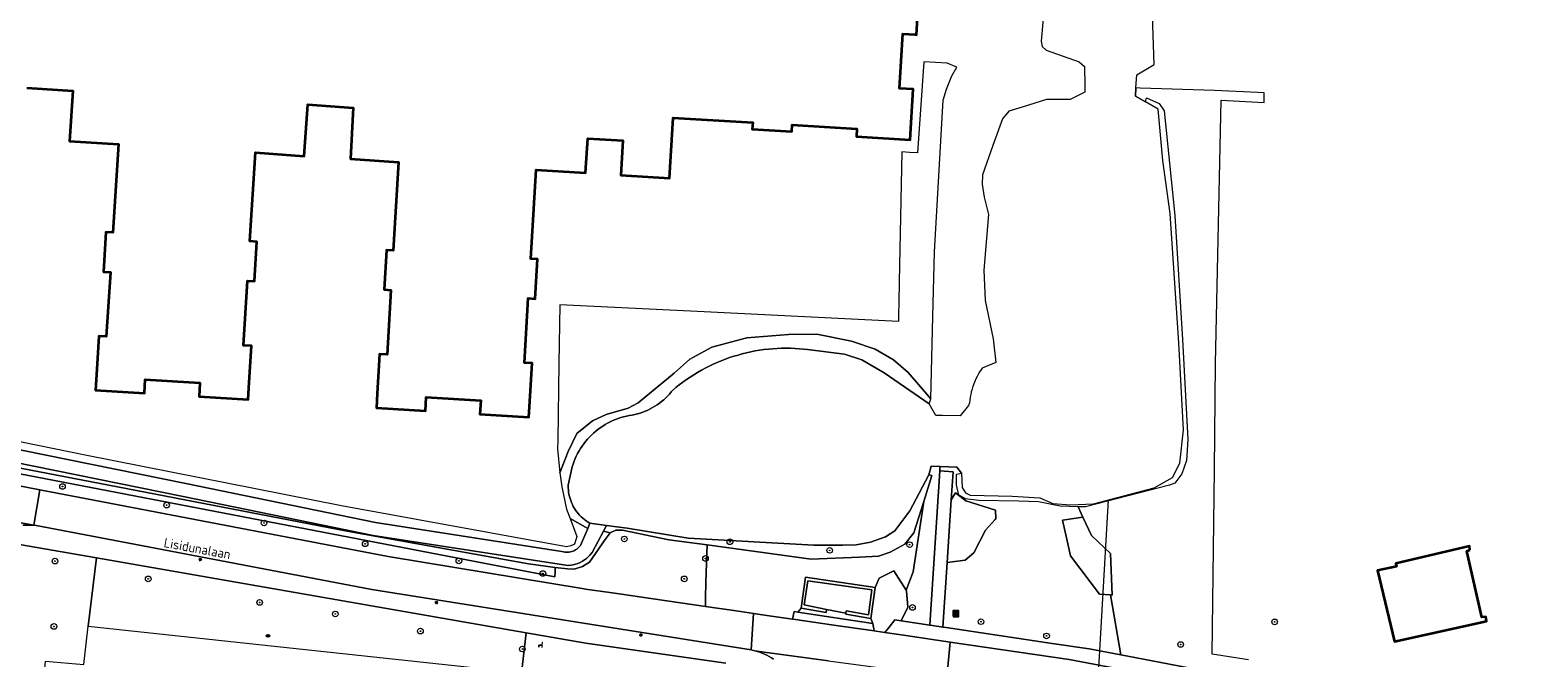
# Model space of a CAD drawing. Header units: metres. Extents: x 152610 to 160096, y 456114 to 462495.
# Tile 433 of 656: x 157257 to 157472, y 460708 to 460797. Entities that reach past the tile are written whole.
import ezdxf
from ezdxf.enums import TextEntityAlignment as Align

# ---------------------------------------------------------------- set-up
doc = ezdxf.new("R2010")
doc.units = ezdxf.units.M
doc.header["$LTSCALE"] = 0.5
doc.layers.get('0').update_dxf_attribs({"linetype": 'CONTINUOUS'})
for name, color, linetype, lineweight in [('B-PV-GR-BEPLANTING_CULTUUR_BOSPLANTSOEN-GV', 251, 'CONTINUOUS', 18), ('B-PV-GR-BEPLANTING_CULTUUR_HEESTERS-GV', 251, 'CONTINUOUS', 18), ('B-PV-GR-BOOM-S', 251, 'CONTINUOUS', 25), ('B-PV-IE-MEUBILAIR-S', 251, 'CONTINUOUS', 25), ('B-PV-IE-MEUBILAIR_WEGMEUBILAIR-S', 251, 'CONTINUOUS', 25), ('B-PV-IE-MEUBILAIR_WEGMEUBILAIR_AFVALBAK-S', 251, 'CONTINUOUS', 25), ('B-PV-IE-TERREINAFSCHEIDING_KUNSTMATIG_MUUR-GV', 251, 'CONTINUOUS', 18), ('B-PV-KW-KUNSTWERK_DUIKER-G', 251, 'CONTINUOUS', 18), ('B-PV-OG-BEBOUWING-GV', 6, 'CONTINUOUS', 35), ('B-PV-OG-TERREIN_BEGROEID-GV', 251, 'CONTINUOUS', 18), ('B-PV-OG-TERREIN_OEVER-GV', 251, 'CONTINUOUS', 18), ('B-PV-OG-TOPOGRAFIE-T18', 1, 'CONTINUOUS', 18), ('B-PV-OG-WATER_MEER-GV', 251, 'CONTINUOUS', 18), ('B-PV-OG-WATER_SLOOT-GV', 251, 'CONTINUOUS', 18), ('B-PV-VH-GESLOTENVERHARDING_ASFALT-GV', 251, 'CONTINUOUS', 18), ('B-PV-VH-GESLOTENVERHARDING_BETON-GV', 251, 'CONTINUOUS', 18), ('B-PV-VH-OPENVERHARDING_BETONSTRAATSTEEN-GV', 251, 'CONTINUOUS', 18), ('B-PV-VH-OPENVERHARDING_STRAATBAKSTEEN-GV', 251, 'CONTINUOUS', 18), ('B-PV-VH-OPENVERHARDING_TEGEL-GV', 251, 'CONTINUOUS', 18)]:
    doc.layers.add(name, color=color, linetype=linetype, lineweight=lineweight)
doc.styles.add('NLCS-ISO', font='NLCS-ISO.ttf')
doc.styles.add('NLCS-ISO-M750-T18', font='NLCS-ISO.ttf', dxfattribs={"height": 1.35})

# ---------------------------------------------------------------- blocks, each defined once
blk = doc.blocks.new('SIE-WEG_AFVALBAK-SO')
h = blk.add_hatch(color=256)
h.dxf.hatch_style = 1
h.paths.add_polyline_path([(-1.5, -1.5), (1.5, -1.5), (1.5, 1.5), (-1.5, 1.5)])
for points in [[(-2, -2), (2, -2), (2, 2), (-2, 2)], [(-1.5, -1.5), (1.5, -1.5), (1.5, 1.5), (-1.5, 1.5)]]:
    blk.add_lwpolyline(points, close=True)
blk = doc.blocks.new('SIE-MEUBILAIR_PAAL_LICHTMAST-SO')
for points in [[(-0.6, 0), (-1, 0)], [(-0.7, 0.7), (-0.4, 0.4)], [(0, 1), (0, 0.6)], [(0.4, 0.4), (0.7, 0.7)], [(1, 0), (0.6, 0)], [(-0.7, -0.7), (-0.4, -0.4)], [(0, -0.6), (0, -1)], [(0.4, -0.4), (0.7, -0.7)]]:
    blk.add_lwpolyline(points)
blk.add_circle((0, 0), 0.5)
blk = doc.blocks.new('SIE-MEUBILAIR_PUT_RIOOLPUT-SO')
blk.add_ellipse((0, 0), major_axis=(1.25, 0), ratio=0.54)
at = {"style": 'NLCS-ISO'}
blk.add_text('ri', height=0.75, dxfattribs=at).set_placement((0, 0.1), align=Align.MIDDLE_CENTER)
blk = doc.blocks.new('SIE-WEG_ZITBANK-SO')
at = {"color": 0, "linetype": 'ByBlock', "lineweight": 18}
blk.add_lwpolyline([(-0.9, -1.6), (-0.9, -0.2), (1.1, -0.2), (1.1, -1.6), (1.3, -1.6), (1.3, -0.2), (1.5, 1.8), (1.3, 1.8), (1.1, 0), (-1.1, 0), (-1.1, -1.6)], close=True, dxfattribs=at)
blk = doc.blocks.new('SGR-BOOM_GBKN-SO')
at = {"linetype": 'ByBlock', "lineweight": 18}
h = blk.add_hatch(color=0, dxfattribs=at)
h.dxf.hatch_style = 1
edge = h.paths.add_edge_path()
edge.add_arc((0, 0), 0.25, 0, 360)
at = {"color": 0, "linetype": 'ByBlock', "lineweight": 18}
for radius in [2, 0.25]:
    blk.add_circle((0, 0), radius, dxfattribs=at)
at = {"color": 0, "linetype": 'ByBlock', "lineweight": 18, "style": 'NLCS-ISO'}
blk.add_attdef('SOORT', (2.5, 0), '', height=1.5, dxfattribs=at)

msp = doc.modelspace()

# ---------------------------------------------------------------- linework, layer by layer
at = {"layer": 'B-PV-GR-BEPLANTING_CULTUUR_BOSPLANTSOEN-GV', "flags": 128}
for points in [[(157388.878, 460792.175), (157387.493, 460792.766), (157384.157, 460792.969), (157383.242, 460779.982), (157382.113, 460780.061), (157381.052, 460780.136), (157380.655, 460761.633), (157380.594, 460758.761), (157380.555, 460756.958), (157380.535, 460756.024), (157352.911, 460757.366), (157332.364, 460758.364), (157332.232, 460750), (157332.057, 460739.115), (157332.038, 460737.891), (157332.38, 460734.455), (157333.519, 460737.491), (157334.782, 460740.043), (157337.017, 460741.871), (157338.953, 460742.788), (157342.102, 460743.65), (157343.493, 460744.444), (157348.628, 460748.649), (157350.863, 460750.659), (157354.008, 460752.369), (157358.974, 460753.663), (157364.913, 460754.173), (157368.914, 460754.19), (157373.889, 460753.181), (157377.228, 460752.043), (157379.841, 460750.538), (157381.91, 460748.728), (157385.14, 460745.009), (157385.452, 460756.718), (157385.697, 460765.912), (157386.926, 460787.517), (157387.394, 460789.076), (157388.151, 460790.941)], [(157381.662, 460717.752), (157382.661, 460720.358), (157384.14, 460730.385), (157382.734, 460725.937), (157381.467, 460724.295), (157379.35, 460723.195), (157377.716, 460722.582), (157374.988, 460722.449), (157368.139, 460722.178), (157353.332, 460724.198), (157353.234, 460721.598), (157353.131, 460718.863), (157353.108, 460716.708), (157353.094, 460715.447), (157357.47, 460714.813), (157359.919, 460714.458), (157362.127, 460714.138), (157365.489, 460713.651), (157365.714, 460714.727), (157366.239, 460714.647), (157366.688, 460715.227), (157367.309, 460719.61), (157377.249, 460718.157), (157377.805, 460719.457), (157379.915, 460720.506)]]:
    msp.add_lwpolyline(points, close=True, dxfattribs=at)
msp.add_lwpolyline([(157430.345, 460707.87), (157425.218, 460708.674), (157425.512, 460734.891), (157425.681, 460750), (157426.471, 460787.508), (157431.686, 460787.205), (157432.601, 460787.151), (157432.59, 460788.562), (157431.712, 460788.6), (157425.538, 460788.866), (157414.954, 460789.221), (157414.39, 460789.239), (157414.356, 460789.24), (157414.28, 460788.08), (157415.702, 460787.248), (157415.849, 460787.845), (157417.639, 460787.01), (157418.37, 460785.983), (157419.888, 460771.076), (157420.993, 460753.439), (157421.719, 460739.196), (157421.55, 460736.224), (157420.891, 460734.342), (157419.866, 460733.004), (157419.14, 460732.698), (157407.149, 460729.617), (157406.117, 460729.648), (157406.802, 460728.157), (157408.005, 460725.539), (157410.749, 460722.995), (157410.987, 460717.064), (157410.717, 460717.084), (157412.201, 460708.544), (157430.509, 460705.033)], dxfattribs=at)
at = {"layer": 'B-PV-GR-BEPLANTING_CULTUUR_HEESTERS-GV', "flags": 128}
for points in [[(157388.063, 460730.632), (157387.484, 460721.705), (157390.034, 460722.054), (157391.3, 460723.088), (157392.921, 460726.314), (157394.308, 460727.838), (157394.409, 460727.949), (157394.352, 460729.161), (157390.126, 460730.485), (157388.691, 460731.64)], [(157410.749, 460722.995), (157408.005, 460725.539), (157406.802, 460728.157), (157403.909, 460727.734), (157404.478, 460725.191), (157405.045, 460722.653), (157409.149, 460717.202), (157410.717, 460717.084), (157410.987, 460717.064)], [(157327.564, 460711.711), (157266.437, 460722.364), (157265.214, 460712.666), (157323.086, 460706.437), (157321.489, 460691.81), (157343.496, 460689.586), (157343.493, 460692.668), (157341.372, 460694.945), (157326.616, 460697.091), (157326.079, 460697.792), (157326.06, 460698.55)], [(157381.698, 460717.694), (157381.662, 460717.752), (157379.915, 460720.506), (157377.805, 460719.457), (157377.249, 460718.157), (157376.635, 460713.74), (157376.91, 460713.022), (157377.075, 460711.973), (157377.36, 460711.932), (157378.6, 460711.752), (157379.225, 460712.52), (157380.04, 460713.523), (157380.948, 460713.387), (157381.877, 460715.368)]]:
    msp.add_lwpolyline(points, close=True, dxfattribs=at)
at = {"layer": 'B-PV-IE-TERREINAFSCHEIDING_KUNSTMATIG_MUUR-GV', "flags": 128}
msp.add_lwpolyline([(157367.309, 460719.61), (157366.688, 460715.227), (157370.269, 460714.601), (157370.329, 460715.011), (157367.136, 460715.662), (157367.661, 460719.1), (157376.776, 460717.812), (157376.297, 460714.26), (157373.107, 460714.805), (157373.077, 460714.515), (157373.061, 460714.357), (157376.635, 460713.74), (157377.249, 460718.157)], close=True, dxfattribs=at)
at = {"layer": 'B-PV-KW-KUNSTWERK_DUIKER-G', "flags": 128}
msp.add_lwpolyline([(157410.394, 460730.609), (157407.914, 460687.672)], dxfattribs=at)
at = {"layer": 'B-PV-OG-BEBOUWING-GV', "flags": 128}
msp.add_lwpolyline([(157256.506, 460789.244), (157263.036, 460788.806), (157262.586, 460781.65), (157269.532, 460781.213), (157268.744, 460768.667), (157267.746, 460768.73), (157267.392, 460763.092), (157268.39, 460763.029), (157267.813, 460753.847), (157266.746, 460753.914), (157266.449, 460749.199), (157266.264, 460746.249), (157273.24, 460745.811), (157273.363, 460747.757), (157281.127, 460747.269), (157281.005, 460745.323), (157287.981, 460744.885), (157288.134, 460747.32), (157288.462, 460752.53), (157287.335, 460752.601), (157287.899, 460761.784), (157288.901, 460761.721), (157289.256, 460767.349), (157288.245, 460767.413), (157289.021, 460780.041), (157295.958, 460779.544), (157296.469, 460786.9), (157302.924, 460786.413), (157302.55, 460779.144), (157309.414, 460778.669), (157308.654, 460766.092), (157307.674, 460766.152), (157307.332, 460760.542), (157308.315, 460760.482), (157307.76, 460751.299), (157306.711, 460751.363), (157306.371, 460745.74), (157306.249, 460743.716), (157313.216, 460743.295), (157313.334, 460745.242), (157321.1, 460744.772), (157320.982, 460742.826), (157327.95, 460742.404), (157328.038, 460743.863), (157328.412, 460750.05), (157327.308, 460750.117), (157327.866, 460759.3), (157328.853, 460759.24), (157329.194, 460764.85), (157328.207, 460764.91), (157328.975, 460777.562), (157336.032, 460777.134), (157336.331, 460782.054), (157341.33, 460781.75), (157341.031, 460776.84), (157347.96, 460776.419), (157348.481, 460785.006), (157359.808, 460784.318), (157359.751, 460783.371), (157365.357, 460783.031), (157365.414, 460783.978), (157374.643, 460783.417), (157374.577, 460782.339), (157382.223, 460781.875), (157382.659, 460789.052), (157380.713, 460789.17), (157381.184, 460796.936), (157382.911, 460796.831), (157383.131, 460796.817), (157383.567, 460803.994)], dxfattribs=at)
msp.add_lwpolyline([(157461.887, 460723.527), (157461.818, 460724.051), (157451.317, 460721.542), (157451.435, 460721.156), (157448.728, 460720.58), (157451.166, 460710.448), (157464.238, 460713.343), (157464.154, 460713.98), (157463.592, 460713.909), (157461.452, 460723.333)], close=True, dxfattribs=at)
at = {"layer": 'B-PV-OG-TERREIN_BEGROEID-GV', "flags": 128}
for points in [[(157331.709, 460721.015), (157327.894, 460721.5), (157302.108, 460726.181), (157269.391, 460732.488), (157245.927, 460736.992), (157214.496, 460743.084), (157194.101, 460746.227), (157193.099, 460746.314), (157331.641, 460719.671), (157331.677, 460720.379)], [(157380.948, 460713.387), (157385.01, 460712.779), (157386.432, 460734.73), (157386.456, 460735.196), (157386.463, 460735.345), (157385.218, 460735.394), (157384.854, 460734.181), (157385.306, 460734.071), (157384.14, 460730.385), (157382.661, 460720.358), (157381.662, 460717.752), (157381.698, 460717.694), (157381.877, 460715.368)], [(157387.335, 460712.461), (157402.441, 460710.183), (157407.706, 460709.406), (157412.201, 460708.544), (157410.717, 460717.084), (157409.149, 460717.202), (157405.045, 460722.653), (157404.478, 460725.191), (157403.909, 460727.734), (157406.802, 460728.157), (157406.117, 460729.648), (157403.572, 460729.723), (157400.478, 460730.316), (157397.628, 460730.425), (157391.99, 460730.523), (157390.049, 460730.757), (157389.137, 460731.299), (157388.828, 460732.753), (157388.821, 460734.268), (157389.541, 460734.411), (157388.852, 460735.251), (157386.463, 460735.345), (157386.456, 460735.196), (157386.432, 460734.73), (157388.321, 460734.62), (157388.063, 460730.632), (157388.691, 460731.64), (157390.126, 460730.485), (157394.352, 460729.161), (157394.409, 460727.949), (157394.308, 460727.838), (157392.921, 460726.314), (157391.3, 460723.088), (157390.034, 460722.054), (157387.484, 460721.705), (157386.889, 460712.521)], [(157266.437, 460722.364), (157253.005, 460724.705), (157240.799, 460678.159), (157245.344, 460677.385), (157246.447, 460687.674), (157246.787, 460691.721), (157255.938, 460690.941), (157257.102, 460691.275), (157257.784, 460692.869), (157259.14, 460707.64), (157264.632, 460707.206), (157265.214, 460712.666)]]:
    msp.add_lwpolyline(points, close=True, dxfattribs=at)
for points in [[(157239.56, 460735.677), (157258.359, 460732.066), (157307.928, 460722.542), (157335.799, 460717.952), (157335.995, 460717.924), (157339.487, 460717.418), (157341.141, 460717.178), (157343.7, 460716.807), (157353.094, 460715.447), (157353.108, 460716.708), (157353.131, 460718.863), (157353.234, 460721.598), (157353.332, 460724.198), (157347.879, 460724.942), (157341.298, 460726.302), (157340.35, 460726.298), (157339.51, 460725.909), (157338.812, 460724.994), (157336.58, 460721.756), (157335.6, 460721.156), (157334.409, 460720.765), (157333.427, 460720.796), (157331.709, 460721.015), (157331.677, 460720.379), (157331.641, 460719.671), (157193.099, 460746.314)], [(157355.99, 460707.373), (157336.052, 460710.232), (157327.564, 460711.711), (157326.06, 460698.55)]]:
    msp.add_lwpolyline(points, dxfattribs=at)
at = {"layer": 'B-PV-OG-TERREIN_OEVER-GV', "flags": 128}
for points in [[(157373.889, 460753.181), (157368.914, 460754.19), (157364.913, 460754.173), (157358.974, 460753.663), (157354.008, 460752.369), (157350.863, 460750.659), (157348.628, 460748.649), (157343.493, 460744.444), (157342.102, 460743.65), (157338.953, 460742.788), (157337.017, 460741.871), (157334.782, 460740.043), (157333.519, 460737.491), (157332.38, 460734.455), (157332.634, 460732.494), (157333.298, 460729.312), (157333.804, 460727.988), (157336.32, 460726.539), (157336.638, 460727.289), (157336.372, 460727.446), (157336.114, 460727.616), (157335.865, 460727.8), (157335.626, 460727.996), (157335.397, 460728.204), (157335.179, 460728.424), (157334.974, 460728.654), (157334.78, 460728.895), (157334.599, 460729.146), (157334.431, 460729.406), (157334.277, 460729.674), (157334.137, 460729.95), (157334.012, 460730.232), (157333.901, 460730.521), (157333.805, 460730.815), (157333.725, 460731.113), (157333.66, 460731.416), (157333.611, 460731.721), (157333.578, 460732.028), (157333.56, 460732.337), (157333.559, 460732.646), (157333.561, 460732.701), (157334.106, 460735.326), (157334.232, 460735.717), (157334.374, 460736.102), (157334.53, 460736.481), (157334.701, 460736.854), (157334.887, 460737.22), (157335.087, 460737.578), (157335.3, 460737.928), (157335.527, 460738.27), (157335.767, 460738.603), (157336.021, 460738.926), (157336.286, 460739.239), (157336.563, 460739.541), (157336.852, 460739.832), (157337.152, 460740.112), (157337.463, 460740.38), (157337.784, 460740.635), (157338.115, 460740.878), (157338.455, 460741.108), (157338.803, 460741.324), (157339.16, 460741.527), (157339.524, 460741.715), (157339.896, 460741.889), (157340.274, 460742.049), (157340.657, 460742.194), (157341.047, 460742.323), (157341.441, 460742.438), (157341.839, 460742.536), (157342.241, 460742.62), (157342.291, 460742.629), (157342.673, 460742.691), (157343.052, 460742.769), (157343.427, 460742.863), (157343.798, 460742.972), (157344.164, 460743.096), (157344.525, 460743.235), (157344.879, 460743.389), (157345.227, 460743.558), (157345.568, 460743.74), (157345.9, 460743.937), (157346.225, 460744.148), (157346.54, 460744.371), (157346.846, 460744.608), (157347.142, 460744.856), (157347.427, 460745.117), (157347.701, 460745.39), (157347.964, 460745.674), (157348.215, 460745.968), (157348.386, 460746.184), (157348.867, 460746.589), (157349.359, 460746.981), (157349.86, 460747.361), (157350.371, 460747.728), (157350.891, 460748.082), (157351.419, 460748.423), (157351.957, 460748.75), (157352.502, 460749.063), (157353.055, 460749.362), (157353.616, 460749.647), (157354.183, 460749.918), (157354.758, 460750.174), (157355.339, 460750.416), (157355.925, 460750.643), (157356.518, 460750.854), (157357.115, 460751.051), (157357.717, 460751.232), (157358.324, 460751.398), (157358.935, 460751.549), (157359.549, 460751.683), (157360.167, 460751.803), (157360.787, 460751.906), (157361.41, 460751.994), (157362.035, 460752.065), (157362.661, 460752.121), (157363.289, 460752.161), (157363.917, 460752.185), (157364.546, 460752.193), (157365.175, 460752.185), (157365.804, 460752.161), (157366.431, 460752.121), (157367.058, 460752.065), (157367.586, 460752.005), (157372.874, 460751.335), (157375.353, 460750.555), (157378.521, 460748.673), (157384.912, 460744.275), (157385.14, 460745.009), (157381.91, 460748.728), (157379.841, 460750.538), (157377.228, 460752.043)], [(157385.306, 460734.071), (157384.854, 460734.181), (157384.384, 460733.283), (157382.189, 460729.061), (157380.042, 460726.207), (157378.729, 460725.359), (157376.572, 460724.613), (157374.52, 460724.236), (157372.624, 460724.175), (157368.516, 460724.158), (157350.604, 460725.188), (157341.961, 460726.574), (157338.988, 460726.973), (157338.565, 460726.179), (157339.51, 460725.909), (157340.35, 460726.298), (157341.298, 460726.302), (157347.879, 460724.942), (157353.332, 460724.198), (157368.139, 460722.178), (157374.988, 460722.449), (157377.716, 460722.582), (157379.35, 460723.195), (157381.467, 460724.295), (157382.734, 460725.937), (157384.14, 460730.385)]]:
    msp.add_lwpolyline(points, close=True, dxfattribs=at)
for points in [[(157245.653, 460739.74), (157279.147, 460732.959), (157306.125, 460727.417), (157332.664, 460723.253), (157332.86, 460723.208), (157333.059, 460723.179), (157333.259, 460723.167), (157333.46, 460723.17), (157333.66, 460723.189), (157333.858, 460723.224), (157334.052, 460723.274), (157334.242, 460723.34), (157334.425, 460723.421), (157334.602, 460723.516), (157334.771, 460723.625), (157334.931, 460723.747), (157335.08, 460723.882), (157335.218, 460724.027), (157335.297, 460724.122), (157336.32, 460726.539), (157333.804, 460727.988), (157334.31, 460726.663), (157334.771, 460725.402), (157334.702, 460725.086), (157334.46, 460724.313), (157333.935, 460724.066), (157333.308, 460723.924), (157301.298, 460729.746), (157264.798, 460736.994), (157253.636, 460739.272)], [(157245.927, 460736.992), (157269.391, 460732.488), (157302.108, 460726.181), (157327.894, 460721.5), (157331.709, 460721.015), (157333.427, 460720.796), (157334.409, 460720.765), (157335.6, 460721.156), (157336.58, 460721.756), (157338.812, 460724.994), (157339.51, 460725.909), (157338.565, 460726.179), (157336.937, 460723.122), (157336.639, 460722.765), (157336.407, 460722.52), (157336.145, 460722.284), (157335.865, 460722.07), (157335.569, 460721.879), (157335.259, 460721.712), (157334.937, 460721.57), (157334.604, 460721.455), (157334.263, 460721.366), (157333.916, 460721.305), (157333.565, 460721.271), (157333.513, 460721.27), (157305.787, 460725.547), (157278.768, 460731.098), (157245.288, 460737.875)]]:
    msp.add_lwpolyline(points, dxfattribs=at)
at = {"layer": 'B-PV-OG-WATER_MEER-GV', "flags": 128}
msp.add_lwpolyline([(157401.416, 460802.319), (157400.863, 460795.891), (157401.024, 460795.154), (157401.553, 460794.63), (157406.281, 460792.96), (157407.041, 460792.282), (157407.052, 460789.485), (157407.056, 460788.648), (157406.106, 460788.156), (157405.006, 460787.587), (157401.636, 460787.572), (157398.164, 460786.504), (157396.27, 460785.917), (157395.38, 460784.86), (157393.973, 460781.062), (157392.516, 460776.895), (157392.469, 460775.525), (157392.74, 460773.683), (157393.383, 460771.21), (157392.679, 460763.307), (157392.907, 460758.989), (157394.036, 460753.516), (157394.419, 460750.147), (157392.475, 460749.363), (157392.359, 460749.198), (157392.142, 460748.869), (157391.939, 460748.532), (157391.749, 460748.187), (157391.574, 460747.835), (157391.414, 460747.476), (157391.268, 460747.11), (157391.137, 460746.739), (157391.021, 460746.363), (157390.921, 460745.982), (157390.836, 460745.598), (157390.767, 460745.211), (157390.713, 460744.821), (157390.676, 460744.429), (157390.539, 460744.061), (157389.309, 460742.584), (157386.804, 460742.601), (157385.891, 460742.608), (157384.912, 460744.275), (157378.521, 460748.673), (157375.353, 460750.555), (157372.874, 460751.335), (157367.586, 460752.005), (157367.058, 460752.065), (157366.431, 460752.121), (157365.804, 460752.161), (157365.175, 460752.185), (157364.546, 460752.193), (157363.917, 460752.185), (157363.289, 460752.161), (157362.661, 460752.121), (157362.035, 460752.065), (157361.41, 460751.994), (157360.787, 460751.906), (157360.167, 460751.803), (157359.549, 460751.683), (157358.935, 460751.549), (157358.324, 460751.398), (157357.717, 460751.232), (157357.115, 460751.051), (157356.518, 460750.854), (157355.925, 460750.643), (157355.339, 460750.416), (157354.758, 460750.174), (157354.183, 460749.918), (157353.616, 460749.647), (157353.055, 460749.362), (157352.502, 460749.063), (157351.957, 460748.75), (157351.419, 460748.423), (157350.891, 460748.082), (157350.371, 460747.728), (157349.86, 460747.361), (157349.359, 460746.981), (157348.867, 460746.589), (157348.386, 460746.184), (157348.215, 460745.968), (157347.964, 460745.674), (157347.701, 460745.39), (157347.427, 460745.117), (157347.142, 460744.856), (157346.846, 460744.608), (157346.54, 460744.371), (157346.225, 460744.148), (157345.9, 460743.937), (157345.568, 460743.74), (157345.227, 460743.558), (157344.879, 460743.389), (157344.525, 460743.235), (157344.164, 460743.096), (157343.798, 460742.972), (157343.427, 460742.863), (157343.052, 460742.769), (157342.673, 460742.691), (157342.291, 460742.629), (157342.241, 460742.62), (157341.839, 460742.536), (157341.441, 460742.438), (157341.047, 460742.323), (157340.657, 460742.194), (157340.274, 460742.049), (157339.896, 460741.889), (157339.524, 460741.715), (157339.16, 460741.527), (157338.803, 460741.324), (157338.455, 460741.108), (157338.115, 460740.878), (157337.784, 460740.635), (157337.463, 460740.38), (157337.152, 460740.112), (157336.852, 460739.832), (157336.563, 460739.541), (157336.286, 460739.239), (157336.021, 460738.926), (157335.767, 460738.603), (157335.527, 460738.27), (157335.3, 460737.928), (157335.087, 460737.578), (157334.887, 460737.22), (157334.701, 460736.854), (157334.53, 460736.481), (157334.374, 460736.102), (157334.232, 460735.717), (157334.106, 460735.326), (157333.561, 460732.701), (157333.559, 460732.646), (157333.56, 460732.337), (157333.578, 460732.028), (157333.611, 460731.721), (157333.66, 460731.416), (157333.725, 460731.113), (157333.805, 460730.815), (157333.901, 460730.521), (157334.012, 460730.232), (157334.137, 460729.95), (157334.277, 460729.674), (157334.431, 460729.406), (157334.599, 460729.146), (157334.78, 460728.895), (157334.974, 460728.654), (157335.179, 460728.424), (157335.397, 460728.204), (157335.626, 460727.996), (157335.865, 460727.8), (157336.114, 460727.616), (157336.372, 460727.446), (157336.638, 460727.289), (157338.988, 460726.973), (157341.961, 460726.574), (157350.604, 460725.188), (157368.516, 460724.158), (157372.624, 460724.175), (157374.52, 460724.236), (157376.572, 460724.613), (157378.729, 460725.359), (157380.042, 460726.207), (157382.189, 460729.061), (157384.384, 460733.283), (157384.854, 460734.181), (157385.218, 460735.394), (157386.463, 460735.345), (157388.852, 460735.251), (157389.541, 460734.411), (157389.602, 460732.357), (157390.079, 460731.622), (157390.765, 460731.309), (157396.717, 460731.123), (157400.668, 460730.929), (157402.515, 460730.094), (157405.044, 460729.894), (157408.309, 460730.066), (157416.937, 460732.314), (157419.564, 460733.8), (157420.609, 460735.859), (157421.116, 460740.601), (157420.432, 460752.975), (157419.196, 460771.351), (157418.163, 460778.931), (157417.501, 460786.197), (157415.702, 460787.248), (157414.28, 460788.08), (157414.356, 460789.24), (157414.478, 460791.082), (157416.947, 460792.567), (157416.408, 460807.997)], dxfattribs=at)
at = {"layer": 'B-PV-OG-WATER_SLOOT-GV', "flags": 128}
msp.add_lwpolyline([(157245.288, 460737.875), (157278.768, 460731.098), (157305.787, 460725.547), (157333.513, 460721.27), (157333.565, 460721.271), (157333.916, 460721.305), (157334.263, 460721.366), (157334.604, 460721.455), (157334.937, 460721.57), (157335.259, 460721.712), (157335.569, 460721.879), (157335.865, 460722.07), (157336.145, 460722.284), (157336.407, 460722.52), (157336.639, 460722.765), (157336.937, 460723.122), (157338.565, 460726.179), (157338.988, 460726.973), (157336.638, 460727.289), (157336.32, 460726.539), (157335.297, 460724.122), (157335.218, 460724.027), (157335.08, 460723.882), (157334.931, 460723.747), (157334.771, 460723.625), (157334.602, 460723.516), (157334.425, 460723.421), (157334.242, 460723.34), (157334.052, 460723.274), (157333.858, 460723.224), (157333.66, 460723.189), (157333.46, 460723.17), (157333.259, 460723.167), (157333.059, 460723.179), (157332.86, 460723.208), (157332.664, 460723.253), (157306.125, 460727.417), (157279.147, 460732.959), (157245.653, 460739.74)], dxfattribs=at)
at = {"layer": 'B-PV-VH-GESLOTENVERHARDING_ASFALT-GV', "flags": 128}
msp.add_lwpolyline([(157370.581, 460707.728), (157361.425, 460708.964), (157360.107, 460709.141), (157360.461, 460709.043), (157360.811, 460708.928), (157361.155, 460708.799), (157361.494, 460708.655), (157361.826, 460708.497), (157362.151, 460708.324), (157362.468, 460708.137), (157362.776, 460707.937)], dxfattribs=at)
at = {"layer": 'B-PV-VH-GESLOTENVERHARDING_BETON-GV', "flags": 128}
for points in [[(157370.329, 460715.011), (157373.077, 460714.515), (157373.107, 460714.805), (157376.297, 460714.26), (157376.776, 460717.812), (157367.661, 460719.1), (157367.136, 460715.662)], [(157366.239, 460714.647), (157365.714, 460714.727), (157365.489, 460713.651), (157365.586, 460713.637), (157371.358, 460712.801), (157377.075, 460711.973), (157376.91, 460713.022)]]:
    msp.add_lwpolyline(points, close=True, dxfattribs=at)
at = {"layer": 'B-PV-VH-OPENVERHARDING_BETONSTRAATSTEEN-GV', "flags": 128}
msp.add_lwpolyline([(157378.6, 460711.752), (157377.36, 460711.932), (157377.075, 460711.973), (157371.358, 460712.801), (157365.586, 460713.637), (157365.489, 460713.651), (157362.127, 460714.138), (157359.919, 460714.458), (157359.578, 460709.258), (157359.587, 460709.256), (157359.748, 460709.224), (157360.107, 460709.141), (157361.425, 460708.964), (157370.581, 460707.728), (157380.523, 460706.387), (157387.413, 460705.394), (157387.927, 460710.39), (157381.62, 460711.311)], close=True, dxfattribs=at)
at = {"layer": 'B-PV-VH-OPENVERHARDING_STRAATBAKSTEEN-GV', "flags": 128}
for points in [[(157258.359, 460732.066), (157239.56, 460735.677), (157238.798, 460730.427), (157240.439, 460730.124), (157240.447, 460730.122), (157241.15, 460729.995), (157248.969, 460728.576), (157257.506, 460727.028)], [(157307.928, 460722.542), (157258.359, 460732.066), (157257.506, 460727.028), (157257.584, 460727.014), (157305.601, 460717.857), (157359.578, 460709.258), (157359.919, 460714.458), (157357.47, 460714.813), (157353.094, 460715.447), (157343.7, 460716.807), (157341.141, 460717.178), (157339.487, 460717.418), (157335.995, 460717.924), (157335.799, 460717.952)], [(157366.688, 460715.227), (157366.239, 460714.647), (157376.91, 460713.022), (157376.635, 460713.74), (157373.061, 460714.357), (157373.077, 460714.515), (157370.329, 460715.011), (157370.269, 460714.601)], [(157463.69, 460696.188), (157434.686, 460702.265), (157404.861, 460707.916), (157387.927, 460710.39), (157387.413, 460705.394), (157395.372, 460704.184), (157403.758, 460702.837), (157409.814, 460701.772), (157417.111, 460700.429), (157430.35, 460697.767), (157450.777, 460693.66), (157457.779, 460692.316), (157459.969, 460691.825), (157460.963, 460691.56), (157461.875, 460691.27), (157462.625, 460690.967)]]:
    msp.add_lwpolyline(points, close=True, dxfattribs=at)
msp.add_lwpolyline([(157255.946, 460727.006), (157257.584, 460727.014), (157257.506, 460727.028), (157248.969, 460728.576)], dxfattribs=at)
at = {"layer": 'B-PV-VH-OPENVERHARDING_TEGEL-GV', "flags": 128}
for points in [[(157385.393, 460712.722), (157386.889, 460712.521), (157387.484, 460721.705), (157388.063, 460730.632), (157388.321, 460734.62), (157386.432, 460734.73), (157385.01, 460712.779)], [(157378.6, 460711.752), (157381.62, 460711.311), (157387.927, 460710.39), (157404.861, 460707.916), (157434.686, 460702.265), (157463.69, 460696.188), (157471.257, 460694.602), (157471.548, 460696.342), (157433.302, 460704.177), (157430.525, 460704.746), (157430.509, 460705.033), (157412.201, 460708.544), (157407.706, 460709.406), (157402.441, 460710.183), (157387.335, 460712.461), (157386.889, 460712.521), (157385.393, 460712.722), (157385.01, 460712.779), (157380.948, 460713.387), (157380.04, 460713.523), (157379.225, 460712.52)]]:
    msp.add_lwpolyline(points, close=True, dxfattribs=at)
for points in [[(157362.776, 460707.937), (157362.468, 460708.137), (157362.151, 460708.324), (157361.826, 460708.497), (157361.494, 460708.655), (157361.155, 460708.799), (157360.811, 460708.928), (157360.461, 460709.043), (157360.107, 460709.141), (157359.748, 460709.224), (157359.587, 460709.256), (157359.578, 460709.258), (157305.601, 460717.857), (157257.584, 460727.014), (157255.946, 460727.006)], [(157253.005, 460724.705), (157266.437, 460722.364), (157327.564, 460711.711), (157336.052, 460710.232), (157355.99, 460707.373)]]:
    msp.add_lwpolyline(points, dxfattribs=at)

# ---------------------------------------------------------------- block references
at = {"layer": 'B-PV-GR-BOOM-S', "xscale": 0.2, "yscale": 0.2, "zscale": 0.2}
for p in [(157261.577, 460732.519), (157276.394, 460729.873), (157290.258, 460727.333), (157304.652, 460724.37), (157341.537, 460725.056), (157356.56, 460724.65), (157353.088, 460722.28), (157370.77, 460723.432), (157382.139, 460724.244), (157260.5, 460721.9), (157317.987, 460721.936), (157329.946, 460720.137), (157273.775, 460719.369), (157350.063, 460719.372), (157289.635, 460716.022), (157300.398, 460714.38), (157382.545, 460715.312), (157260.354, 460712.606), (157312.515, 460711.943), (157392.29, 460713.282), (157434.09, 460713.257), (157327.021, 460709.392), (157401.628, 460711.252), (157420.711, 460710.034)]:
    msp.add_blockref('SGR-BOOM_GBKN-SO', p, dxfattribs=at)
at = {"layer": 'B-PV-IE-MEUBILAIR-S', "xscale": 0.2, "yscale": 0.2, "zscale": 0.2}
for name, p in [('SIE-MEUBILAIR_PAAL_LICHTMAST-SO', (157281.187, 460722.134)), ('SIE-MEUBILAIR_PAAL_LICHTMAST-SO', (157314.786, 460716.01)), ('SIE-MEUBILAIR_PUT_RIOOLPUT-SO', (157290.826, 460711.276)), ('SIE-MEUBILAIR_PAAL_LICHTMAST-SO', (157343.885, 460711.396))]:
    msp.add_blockref(name, p, dxfattribs=at)
at = {"layer": 'B-PV-IE-MEUBILAIR_WEGMEUBILAIR-S', "xscale": 0.2, "yscale": 0.2, "zscale": 0.2}
msp.add_blockref('SIE-WEG_ZITBANK-SO', (157329.57, 460709.959), dxfattribs=at)
at = {"layer": 'B-PV-IE-MEUBILAIR_WEGMEUBILAIR_AFVALBAK-S', "xscale": 0.2, "yscale": 0.2, "zscale": 0.2}
msp.add_blockref('SIE-WEG_AFVALBAK-SO', (157388.713, 460714.408), dxfattribs=at)

# ---------------------------------------------------------------- texts
at = {"layer": 'B-PV-OG-TOPOGRAFIE-T18', "style": 'NLCS-ISO-M750-T18'}
msp.add_text('Lisidunalaan', height=1.35, rotation=349.6, dxfattribs=at).set_placement((157280.758, 460723.706), align=Align.MIDDLE)

doc.saveas('drawing.dxf')
